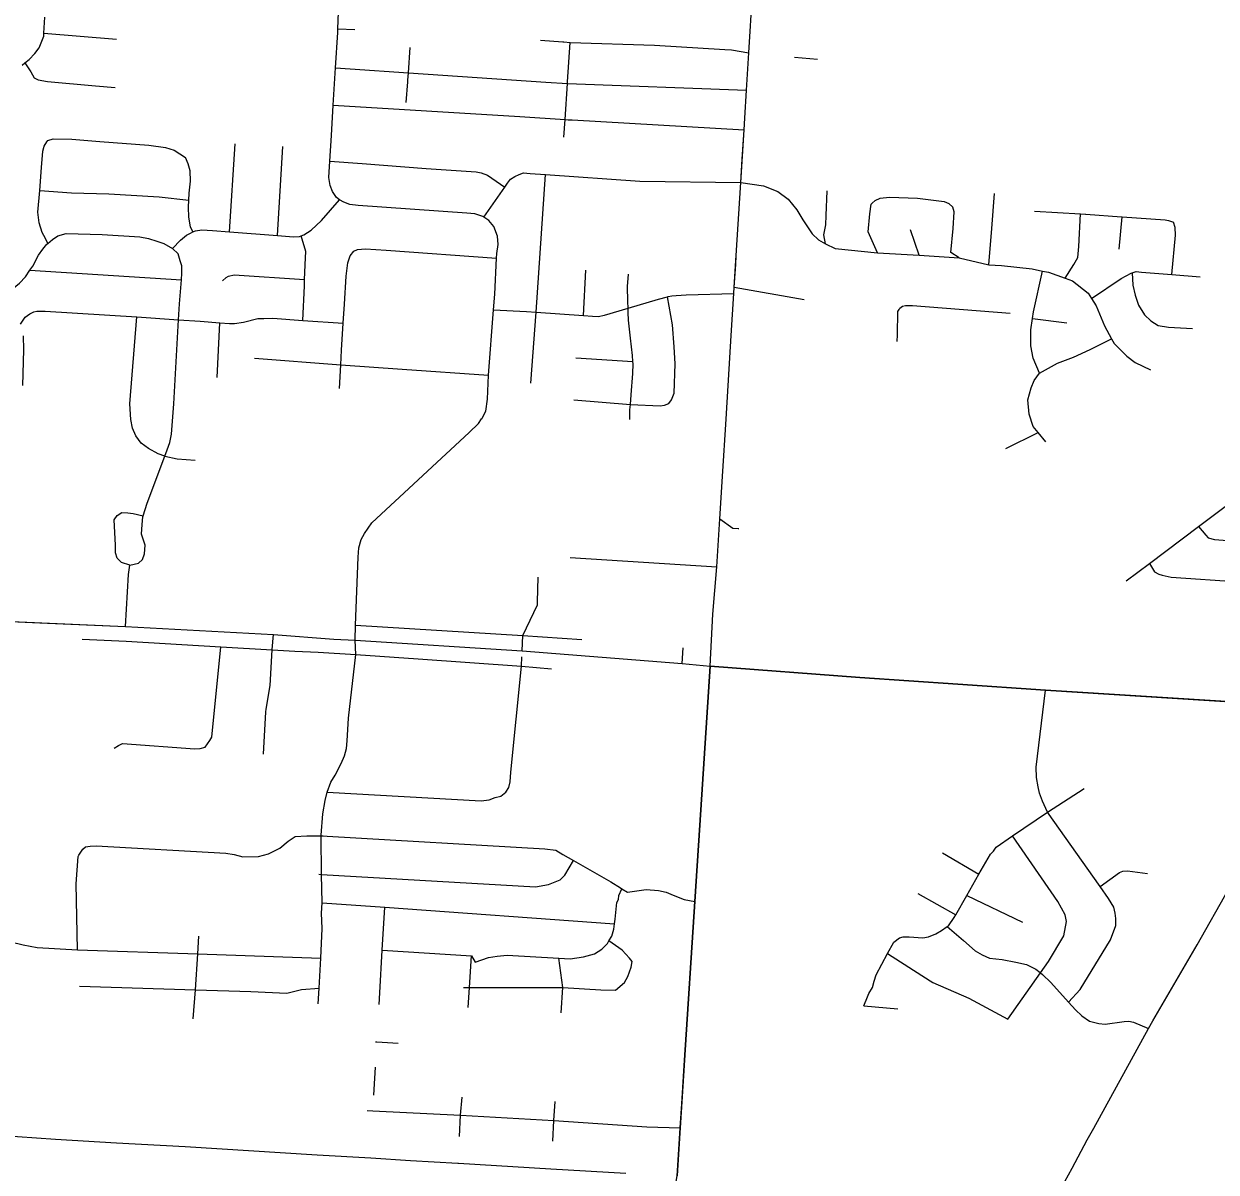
# Model space of a CAD drawing. Extents: x 1755200 to 1902939, y 644115 to 788070.
# Drawn here: x 1836918 to 1845211, y 746938 to 754928 of the extents above; entities that cross this region are included whole.
import ezdxf

# ---------------------------------------------------------------- set-up
doc = ezdxf.new("R2010")
doc.units = 0
for name, color, linetype in [('GM_X_City_Street', 7, 'Continuous'), ('GM_X_County_Road', 7, 'Continuous'), ('GM_X_State_Route', 7, 'Continuous'), ('GM_X_Township', 7, 'Continuous')]:
    doc.layers.add(name, color=color, linetype=linetype)

msp = doc.modelspace()

# ---------------------------------------------------------------- linework, layer by layer
at = {"layer": 'GM_X_City_Street'}
for points in [[(1841914.8, 753985.8), (1841927.6, 754191.3), (1841932.7, 754272.7), (1841944.7, 754466), (1841961, 754726.7), (1841986.8, 755140.9), (1842017.1, 755394.7), (1842045.2, 755840.5), (1842050.2, 755977.5), (1842081.5, 756565.5), (1842132.5, 757402.1), (1842142.4, 757708.5), (1842164.1, 757989.3), (1842251.3, 759382.7), (1842272.8, 759743.5)], [(1836905.5, 754640.3), (1836926.1, 754656.4), (1836956.2, 754679.8), (1836994.9, 754721.4), (1837025.6, 754761.1), (1837056.8, 754842.9), (1837058, 754863.4), (1837064.5, 754975.2)], [(1840105.1, 752183.4), (1840105.5, 752183.9), (1840130.1, 752233.8), (1840143.1, 752315.9), (1840148.9, 752484.5), (1840184.4, 752937.9), (1840193, 753047.9), (1840206.4, 753298.6), (1840208.1, 753330.7), (1840216.8, 753392.9), (1840213.4, 753451.1), (1840186, 753517.6), (1840152.4, 753560.1), (1840118.4, 753583.4), (1840110.5, 753588.7), (1840054.5, 753605.4), (1839998.4, 753612), (1839242.4, 753664.6), (1839184.3, 753671.3), (1839144.4, 753687.8), (1839112.4, 753704.2), (1839092.5, 753720.5), (1839064.9, 753762.9), (1839049.3, 753803.2), (1839039.8, 753859.5), (1839046.5, 753972.1), (1839057, 754152.4), (1839069.9, 754362.9), (1839085.7, 754621.8), (1839100.8, 754868.4), (1839101.6, 754892.5), (1839105.6, 755010.6)], [(1839101.6, 754892.5), (1839219.4, 754889.1)], [(1837058, 754863.4), (1837563, 754821)], [(1840511, 754814.5), (1840666.1, 754803.3)], [(1840666.1, 754803.3), (1840673.1, 754802.8), (1840717.8, 754799.5), (1841304, 754779.9), (1841792.9, 754750.1)], [(1840698.9, 754513.3), (1840699.7, 754524.9), (1840717.8, 754799.5)], [(1839588.6, 754536), (1839592.4, 754587.6), (1839605.4, 754764.4)], [(1841792.9, 754750.1), (1841839.4, 754747.3), (1841961, 754726.7)], [(1836926.1, 754656.4), (1836965.6, 754593.3), (1836991, 754552.8), (1837016.9, 754538.3), (1837083, 754527.3), (1837415.7, 754498.1), (1837554.1, 754485.9)], [(1839085.7, 754621.8), (1839187.1, 754615)], [(1842278.4, 754697.6), (1842437.1, 754683.1)], [(1839187.1, 754615), (1839188, 754614.9), (1839592.4, 754587.6), (1840548, 754523.1), (1840698.9, 754513.3), (1841944.7, 754466)], [(1839577.2, 754381.4), (1839587.8, 754525), (1839588.6, 754536)], [(1840674.3, 754140.4), (1840682.4, 754262.7), (1840698.9, 754513.3)], [(1839069.9, 754362.9), (1840366.8, 754284.3), (1840682.4, 754262.7), (1840704.1, 754261.3), (1840732.4, 754259.6)], [(1840732.4, 754259.6), (1841927.6, 754191.3)], [(1837077.9, 754108.2), (1837084, 754116.1), (1837122.3, 754127.8), (1837252.7, 754126.3), (1837447.2, 754110.1), (1837788, 754084.2), (1837904.2, 754066.9), (1837964.3, 754050.1), (1838042, 753999.1)], [(1837084.5, 753400.8), (1837068.7, 753435.9), (1837045, 753476.3), (1837023.7, 753542.8), (1837016.5, 753619.1), (1837028.9, 753769.8), (1837041.9, 753928), (1837049.1, 754042.3), (1837059.5, 754078.3), (1837077.9, 754108.2)], [(1838347.8, 753482), (1838388.2, 754093.6)], [(1838682.6, 753455.6), (1838719.1, 754073.9)], [(1838093.7, 753480.7), (1838076.9, 753515), (1838065.6, 753583.4), (1838062.4, 753653.7), (1838064.9, 753701.5), (1838067.4, 753750), (1838078.3, 753834.1), (1838075.1, 753906.4), (1838061.6, 753954.7), (1838042, 753999.1)], [(1839046.5, 753972.1), (1839271.6, 753957.3), (1839716.8, 753922.2), (1840063.7, 753898.3), (1840099.7, 753891.9), (1840141.7, 753875.4), (1840262.9, 753792.6)], [(1841869.1, 753252.9), (1841873.1, 753316.2), (1841904.7, 753824.2), (1841914.8, 753985.8)], [(1840118.4, 753583.4), (1840230.6, 753745.9), (1840262.9, 753792.6), (1840281.6, 753819.6), (1840303.9, 753847.5), (1840332.2, 753867.2), (1840362.5, 753880.9), (1840392.7, 753890.6), (1840438.8, 753888.1), (1840545.3, 753880.5), (1841202.8, 753833.4), (1841904.7, 753824.2)], [(1840481.4, 752922.2), (1840545.3, 753880.5)], [(1841904.7, 753824.2), (1842062.8, 753802.1), (1842161.9, 753760.7), (1842234.3, 753709), (1842295, 753633.5), (1842336.4, 753565.5), (1842401.5, 753467.9), (1842444.4, 753424.9), (1842494.7, 753396.9), (1842559.8, 753365.8), (1842854.1, 753336.2), (1843144, 753318.4), (1843422.1, 753300.7), (1843629.7, 753251.6), (1843717.9, 753247.2), (1843931.9, 753223.3), (1844003, 753208.5), (1844043.4, 753200.1), (1844159.7, 753158.6), (1844211.4, 753140.1), (1844320.1, 753054.7), (1844343.1, 753018.2), (1844376.2, 752965.6), (1844434.1, 752826.2), (1844483, 752737.1), (1844500.9, 752704.5), (1844589.3, 752615.9), (1844647.5, 752571.1), (1844753.7, 752519.9)], [(1837028.9, 753769.8), (1837248.7, 753753.1), (1837509.5, 753746.1), (1837858.4, 753724.2), (1838064.9, 753701.5)], [(1837952.9, 753365.9), (1838007.7, 753423.5), (1838048.2, 753457.2), (1838076.5, 753472.9), (1838093.7, 753480.7), (1838110.8, 753488.6), (1838157, 753496.1), (1838229.2, 753491.3), (1838347.8, 753482), (1838682.6, 753455.6), (1838794.6, 753446.9), (1838834.8, 753448.4), (1838845.9, 753452.7), (1838865, 753460.1), (1838915.5, 753491.7), (1838988.5, 753561.1), (1839112.4, 753704.2)], [(1842494.7, 753396.9), (1842481.6, 753460.8), (1842496.9, 753530.5), (1842497.9, 753594.8), (1842505.7, 753765.4)], [(1842838.3, 753699.9), (1842873.2, 753714.4), (1842937.9, 753723.5), (1843132.4, 753714.5), (1843318.3, 753691.9), (1843351.9, 753678.3), (1843378.8, 753652.9)], [(1843629.7, 753251.6), (1843651.3, 753503.7), (1843668.6, 753748.2)], [(1842854.1, 753336.2), (1842790.1, 753480.8), (1842801.9, 753607), (1842811, 753673), (1842817.3, 753680.7), (1842838.3, 753699.9)], [(1843422.1, 753300.7), (1843366.4, 753337.8), (1843382, 753504), (1843389.4, 753620.3), (1843378.8, 753652.9)], [(1843946.3, 753624.9), (1844267, 753606.1), (1844302.5, 753603.5), (1844303.7, 753603.4)], [(1844159.7, 753158.6), (1844220.7, 753254.3), (1844249.1, 753303.3), (1844256.6, 753379.4), (1844267, 753606.1)], [(1844303.7, 753603.4), (1844551.5, 753585), (1844557.4, 753584.6), (1844856, 753565), (1844879.9, 753559.9), (1844913.5, 753548.3)], [(1844535.1, 753360.5), (1844557.4, 753584.6)], [(1844902.6, 753183.6), (1844927.4, 753457.2), (1844924.9, 753511.1), (1844913.5, 753548.3)], [(1836770.1, 753042.7), (1836822, 753071.4), (1836886.7, 753124.8), (1836929.4, 753168.5), (1836960.7, 753213.9), (1836980.3, 753242.2), (1837019.3, 753318), (1837049.8, 753359.9), (1837078.3, 753395.7), (1837084.5, 753400.8), (1837116.8, 753427.4), (1837155.2, 753453), (1837213.5, 753470.4), (1837462.3, 753461.6), (1837725, 753446.7), (1837785.1, 753434), (1837843.1, 753417.3), (1837891.1, 753400.7), (1837952.9, 753365.9)], [(1843144, 753318.4), (1843084.2, 753495.5)], [(1838858.6, 752865.3), (1838869.2, 753104.8), (1838871, 753148.8), (1838877.3, 753299.4), (1838879.8, 753343.5), (1838845.9, 753452.7)], [(1837655.6, 751161.7), (1837716, 751175.2), (1837743.7, 751201.4), (1837758.1, 751240.3), (1837761.2, 751300.9), (1837736.9, 751377.3), (1837741.7, 751445.5), (1837746.3, 751497.6), (1837748.3, 751504.5), (1837775.4, 751593.6), (1837899.8, 751921.2), (1837915.8, 751963.4), (1837934.4, 752015.4), (1837945.1, 752073.5), (1837961.4, 752284), (1837994.7, 752869.8), (1838000.9, 752980), (1838013.6, 753146.1), (1838017.3, 753194.6), (1838015.8, 753244.8), (1838006.2, 753279), (1837990.6, 753327.3), (1837952.9, 753365.9)], [(1839112.4, 752391.6), (1839121.6, 752556), (1839127.3, 752658.4), (1839139.9, 752844.8), (1839148.8, 752977.3), (1839160.9, 753173.8), (1839171.9, 753266), (1839186.5, 753314), (1839213, 753345.9)], [(1839213, 753345.9), (1839239.1, 753357.6), (1839293.4, 753363), (1839437.8, 753353.4), (1840206.4, 753298.6)], [(1836960.7, 753213.9), (1838013.6, 753146.1)], [(1840811.3, 752898.4), (1840826.9, 753213.5)], [(1841690.7, 750460.1), (1841710, 750820.9), (1841738, 751149.5), (1841758.8, 751483.6), (1841779.6, 751816.6), (1841799.8, 752141.3), (1841819, 752449), (1841838.3, 752759.5), (1841856.6, 753052.4), (1841859.3, 753095.8), (1841869.1, 753252.9)], [(1843980.9, 752497.1), (1843937.5, 752601.6), (1843921.2, 752686.8), (1843922.4, 752799.4), (1843933.5, 752877.4), (1843940.3, 752925.3), (1844003, 753208.5)], [(1838299.7, 753141.3), (1838326, 753163), (1838342.2, 753172.9), (1838380.4, 753182.5), (1838871, 753148.8)], [(1841132.9, 752176.5), (1841133.6, 752242.7), (1841136.8, 752279.2), (1841142.7, 752347), (1841154.4, 752495.3), (1841155.1, 752563.6), (1841154.1, 752580), (1841151.7, 752619.8), (1841136.9, 752740.4), (1841124.2, 752867), (1841120.8, 752919.2), (1841120.3, 752949.9), (1841119.6, 752997.5), (1841116.7, 753101.9), (1841123.6, 753186.1)], [(1844343.1, 753018.2), (1844549.9, 753156.7), (1844619.9, 753193.8), (1844625.7, 753195.5), (1844654.5, 753204.2), (1844692.5, 753200.5), (1844902.6, 753183.6), (1845099, 753167.8)], [(1844625.7, 753195.5), (1844630.1, 753110.8), (1844647, 753039.7), (1844669.9, 752970.2), (1844713.1, 752903.9), (1844757.3, 752861.7), (1844808.1, 752829.2), (1844879.9, 752817.8), (1845046.3, 752808.2)], [(1840184.4, 752937.9), (1840414.5, 752927.1), (1840481.4, 752922.2), (1840811.3, 752898.4), (1840873.7, 752893.8), (1840911.8, 752891.4), (1840956, 752901), (1841120.3, 752949.9), (1841332.5, 753013.2), (1841395.5, 753029.6), (1841398.9, 753030.5), (1841425.1, 753036.2), (1841455.2, 753037.9), (1841525.5, 753043.1), (1841856.6, 753052.4)], [(1841859.3, 753095.8), (1842344.2, 753011)], [(1841136.8, 752279.2), (1841342.6, 752270.5), (1841374.8, 752274.2), (1841403, 752285.9), (1841423.3, 752311.7), (1841439.9, 752359.7), (1841448.1, 752562.3), (1841441.3, 752680.8), (1841428.9, 752833.5), (1841395.5, 753029.6)], [(1843011.4, 752950.3), (1843029.5, 752964.1), (1843049.5, 752967.9), (1843099.5, 752967.5), (1843776.8, 752914.7)], [(1836894.8, 752838.2), (1836928.3, 752887.6), (1836958.7, 752911.3), (1836986.9, 752925), (1837009.1, 752928.8), (1837067.3, 752930.2), (1837703.1, 752888.8), (1837994.7, 752869.8), (1838144.2, 752860), (1838280.5, 752849.1), (1838348.7, 752843.7), (1838382.8, 752843.3), (1838445.1, 752852.6), (1838545.7, 752877.6), (1838587.9, 752879.2), (1838650.1, 752880.4), (1838858.6, 752865.3), (1839139.9, 752844.8)], [(1837899.8, 751921.2), (1837853.3, 751936), (1837785.5, 751972.9), (1837733.7, 752009.6), (1837696.1, 752062.2), (1837674.6, 752114.6), (1837663.2, 752174.9), (1837656.3, 752283.4), (1837703.1, 752888.8)], [(1840445.3, 752429), (1840481.4, 752922.2)], [(1842994.4, 752763.4), (1842997.1, 752926.4), (1843005.3, 752940.4), (1843011.4, 752950.3)], [(1843933.5, 752877.4), (1844171.9, 752848.3)], [(1838262.4, 752467.3), (1838280.5, 752849.1)], [(1836910, 752412.2), (1836919, 752661.1), (1836916.4, 752757.4)], [(1842991.5, 752718.2), (1842994.4, 752763.4)], [(1844025.3, 752020.4), (1843972.4, 752084.8), (1843937.7, 752127), (1843909.5, 752212.8), (1843900, 752311.7), (1843923.9, 752395.1), (1843944.4, 752446.5), (1843980.9, 752497.1), (1844106.7, 752567.7), (1844219.1, 752608.8), (1844334.1, 752661.9), (1844483, 752737.1)], [(1838522.7, 752602.9), (1839121.6, 752556)], [(1839121.6, 752556), (1839549.3, 752525.3), (1840148.9, 752484.5)], [(1840758.2, 752604.1), (1841154.1, 752580)], [(1840743, 752313.3), (1841136.8, 752279.2)], [(1839221.8, 750639), (1839225.3, 750744.1), (1839244.3, 751218.1), (1839249, 751282.3), (1839263.7, 751340.3), (1839286.2, 751382.2), (1839337.2, 751455.9), (1840016.2, 752084.6), (1840079.1, 752148.1), (1840102.2, 752179.4), (1840105.1, 752183.4)], [(1843747.3, 751974.7), (1843972.4, 752084.8)], [(1837899.8, 751921.2), (1837985.4, 751902.4), (1838109.7, 751893)], [(1844585.7, 751051.8), (1844746.1, 751172.5), (1845088.6, 751430.2), (1845606.5, 751819.7), (1845661.3, 751858.6), (1845697.6, 751867.8), (1845736, 751889.1)], [(1837655.6, 751161.7), (1837598.1, 751180.8), (1837566.3, 751211.6), (1837556, 751247.5), (1837556, 751301.9), (1837545.3, 751477.8), (1837567.7, 751507.7), (1837600.1, 751527.3), (1837642.2, 751524.9), (1837678.2, 751520.5), (1837748.3, 751504.5)], [(1841758.8, 751483.6), (1841849.7, 751419.2), (1841887, 751416.4), (1841889.8, 751416.2)], [(1845088.6, 751430.2), (1845138.8, 751370.7), (1845154.3, 751352.3), (1845198.1, 751339.4), (1845561.3, 751313.6), (1846033.2, 751280), (1846368.9, 751256.1), (1846409.1, 751265.3), (1846441.6, 751286.6), (1846453.9, 751302.4), (1846504.1, 751405.6), (1846551.8, 751492.7)], [(1837625, 750735.7), (1837645.2, 751096.7), (1837655.6, 751161.7)], [(1840716.9, 751216.2), (1841738, 751149.5)], [(1844746.1, 751172.5), (1844781.2, 751115.8), (1844810.8, 751099.1), (1844834.7, 751092.6), (1844898.4, 751077.2), (1846323, 750980.5), (1846360.9, 750975.7), (1846390.7, 750965), (1846459.8, 750933.6)], [(1840490.5, 750907.6), (1840496, 751079.3)], [(1834458.7, 750906.1), (1834880.2, 750870.8), (1835770.6, 750815.1), (1836671.4, 750776.1), (1837029.3, 750760.9)], [(1840383.7, 750564.7), (1840389, 750672.5), (1840489.8, 750885.3), (1840490.5, 750907.6)], [(1837029.3, 750760.9), (1837625, 750735.7), (1838653.6, 750679.2), (1839074.1, 750646.4), (1839221.8, 750639), (1840383.7, 750564.7), (1841496.5, 750478.2), (1841690.7, 750460.1)], [(1839225.3, 750744.1), (1840389, 750672.5), (1840799.4, 750644.7)], [(1837324.2, 750646.4), (1837629.9, 750634.1), (1838288.4, 750593.1), (1838645.4, 750572.5), (1838803.3, 750564.3), (1838965.4, 750556.1), (1839225.9, 750540.8), (1839660.3, 750510.9), (1840380, 750459.4), (1840588.1, 750440.6)], [(1838645.6, 750575.1), (1838653.6, 750679.2)], [(1838965, 748110.6), (1838970.9, 748218.8), (1838984.5, 748426.8), (1838992.4, 748632.9), (1838987.1, 748740.8), (1838992.1, 748813.5), (1838989.3, 749010.4), (1838985.6, 749279.5), (1838985.5, 749283.5), (1838996.7, 749431.6), (1839012.6, 749523.5), (1839028.8, 749582.3), (1839053.4, 749652.9), (1839084.4, 749700.4), (1839124.1, 749781.7), (1839147.3, 749835.3), (1839162.4, 749887.1), (1839167.5, 749939.1), (1839174.9, 750097.4), (1839225.9, 750540.8), (1839221.8, 750639)], [(1838180.1, 749896.1), (1838211.1, 749941.5), (1838225.6, 749965.3), (1838288.4, 750593.1)], [(1838604.5, 750160), (1838632.2, 750324.4), (1838645.4, 750572.5), (1838645.6, 750575.1)], [(1841496.5, 750478.2), (1841504, 750585.9)], [(1840235.9, 749555.5), (1840270.5, 749582.8), (1840291.2, 749614.4), (1840300, 749654.3), (1840305.4, 749720.4), (1840380, 750459.4), (1840381.4, 750524.1)], [(1841493.5, 747413.7), (1841513.3, 747718.4), (1841584.9, 748822.8), (1841626.1, 749458.6), (1841690.7, 750460.1)], [(1841690.7, 750460.1), (1842732, 750381.4), (1843414.3, 750334.7), (1844024.8, 750293), (1846005.7, 750167.5)], [(1844183, 748121.9), (1844265.3, 748208.4), (1844476.7, 748554.7), (1844512.8, 748654.1), (1844511.9, 748704.2), (1844508.7, 748740.4), (1844499.6, 748782.7), (1844460.8, 748843.6), (1844403, 748925.5), (1844036.7, 749444.2), (1844003, 749520.9), (1843982.1, 749575.5), (1843973.1, 749619.8), (1843960.4, 749684.2), (1843957.9, 749756.4), (1844024.8, 750293)], [(1838585.3, 749847.4), (1838601.2, 750140.3), (1838604.5, 750160)], [(1837545.6, 749887.6), (1837576, 749907), (1837604.3, 749920.4), (1838107.8, 749883.6), (1838143.9, 749886.9), (1838180.1, 749896.1)], [(1839028.8, 749582.3), (1840099.1, 749522.3), (1840155.3, 749529.1), (1840195.7, 749546.3), (1840235.9, 749555.5)], [(1844036.7, 749444.2), (1844293, 749608.9)], [(1842760.5, 748096.4), (1842785.1, 748157.9), (1842794.9, 748182.4), (1842820.9, 748223.3), (1842831.8, 748267.2), (1842844.8, 748311), (1842925.7, 748458.7), (1842969.7, 748538.9), (1843008.3, 748568.1), (1843034.5, 748575.5), (1843074.5, 748576.7), (1843170.4, 748568.6), (1843210.6, 748575.8), (1843261, 748596.8), (1843299.5, 748620), (1843339.1, 748646.8), (1843348.2, 748653), (1843389.5, 748710.2), (1843399.6, 748727.9), (1843476.8, 748863.6), (1843560.6, 749010.7), (1843641, 749151.8), (1843661.4, 749171.5), (1843680, 749199.1), (1843794.5, 749277.8), (1844036.7, 749444.2)], [(1837328.6, 749184.7), (1837346.9, 749202.3), (1837379, 749205.6), (1837421.1, 749208.7), (1838322.5, 749157.4), (1838380.3, 749148.1), (1838442, 749132.8), (1838550.1, 749134.5), (1838618.6, 749153.1), (1838699.4, 749193.4), (1838756.5, 749242.3), (1838805.2, 749273.4), (1838887.4, 749279.6), (1838985.6, 749279.5), (1838989.4, 749279.4), (1838999.9, 749278.8), (1839028.4, 749277.2)], [(1839028.4, 749277.2), (1840542.3, 749188.1), (1840618.1, 749178.5), (1840667.5, 749149.4), (1840741.3, 749107), (1841001.6, 748957.8), (1841066.7, 748916.3), (1841077.2, 748910.2), (1841116.1, 748887.2), (1841247.2, 748905.7), (1841331.3, 748897.4), (1841384.3, 748885.9), (1841435.1, 748864.7), (1841509.8, 748835.4), (1841584.9, 748822.8)], [(1843762.7, 748002.8), (1843989.8, 748324.9), (1844045.3, 748403.6), (1844151.2, 748583.7), (1844169.3, 748683.5), (1844160.3, 748729.8), (1844110.2, 748821.1), (1843794.5, 749277.8)], [(1837290.9, 748485.2), (1837281.5, 748945.1), (1837295.5, 749135.2), (1837299.7, 749145.2), (1837310, 749157), (1837328.6, 749184.7)], [(1843307, 749161), (1843560.6, 749010.7)], [(1838968.8, 749011.6), (1838989.3, 749010.4), (1840476.6, 748922.9), (1840567, 748939.1), (1840647.7, 748971.4), (1840680.4, 749004.8), (1840741.3, 749107)], [(1835129.5, 749006.8), (1835161.4, 749004.4), (1835320.2, 748994), (1835456.5, 748981.9), (1835560.7, 748968.8), (1835707.5, 748892.5), (1835945, 748767.2), (1836080.1, 748722.2), (1836914.2, 748519), (1837011.2, 748502.5), (1837290.9, 748485.2)], [(1844403, 748925.5), (1844538.7, 749022.4), (1844560.9, 749031.9), (1844593, 749035.2), (1844732.6, 749016.2)], [(1839409.7, 748483.9), (1840031.5, 748442.6), (1840057.2, 748398.7), (1840150, 748432.8), (1840210.3, 748441.5), (1840280.4, 748448.1), (1840640, 748427.2), (1840718.1, 748422.7), (1840810.4, 748436.8), (1840886.9, 748457.2), (1840937.6, 748490.1), (1840976.5, 748529.4), (1840987, 748546.9), (1841007.6, 748580.9), (1841020.6, 748628.7), (1841025.7, 748666.2), (1841030.1, 748698.6), (1841042.6, 748814.6), (1841053, 748836.4), (1841055.6, 748864.4), (1841077.2, 748910.2)], [(1838992.1, 748813.5), (1839429.1, 748783.3), (1841025.7, 748666.2)], [(1843134.9, 748878.1), (1843399.6, 748727.9)], [(1843476.8, 748863.6), (1843862.7, 748676.9)], [(1839389.6, 748104.5), (1839393.5, 748187.3), (1839409.7, 748483.9), (1839429.1, 748783.3)], [(1843339.1, 748646.8), (1843454.1, 748550.5), (1843534.7, 748478.7), (1843582.1, 748449.6), (1843633.6, 748428.4), (1843721.5, 748418.5), (1843817.1, 748400.4), (1843890.8, 748382.8), (1843956.2, 748351.4), (1843986.2, 748327.8), (1843989.2, 748325.5)], [(1838095.2, 748005.7), (1838112.6, 748206.4), (1838128.2, 748456.6), (1838136, 748580.7)], [(1837290.9, 748485.2), (1838128.2, 748456.6), (1838984.5, 748426.8)], [(1839974.8, 748222.3), (1840017.9, 748222.4), (1840667.6, 748223.9), (1840931.1, 748206.9), (1841033.7, 748205.5), (1841094.8, 748258.3), (1841119.7, 748299.8), (1841143.1, 748365.5), (1841149.9, 748403.4), (1841130.4, 748427.9), (1841079.6, 748483.1), (1840987, 748546.9)], [(1840009.4, 748083.5), (1840017.9, 748222.4), (1840031.5, 748442.6)], [(1840656.2, 748047.8), (1840667.6, 748223.9), (1840640, 748427.2)], [(1842925.7, 748458.7), (1843222.1, 748268.9), (1843239.9, 748258.5), (1843491.6, 748148.9), (1843762.7, 748002.8)], [(1843989.2, 748325.5), (1843989.8, 748324.9), (1844003.4, 748314.3), (1844060.3, 748258.9), (1844183, 748121.9), (1844232.3, 748066.8), (1844275.4, 748025.8), (1844330.6, 747988.6), (1844394.3, 747973.2), (1844438.3, 747968.2), (1844570.7, 747987.4), (1844602.8, 747988.8), (1844636.7, 747982), (1844740.8, 747937.3)], [(1837304.3, 748233.3), (1838112.6, 748206.4), (1838496.3, 748194.6), (1838746.3, 748184.6), (1838848.4, 748209.3), (1838970.9, 748218.8)], [(1842760.5, 748096.4), (1842996.1, 748074.4)], [(1839364.4, 747844.8), (1839374, 747845), (1839521.7, 747836.5)], [(1839352.1, 747474.8), (1839354.4, 747513.8), (1839363.5, 747668.5)], [(1839949.1, 747187), (1839955.5, 747335.6), (1839965.5, 747459.9)], [(1840597.1, 747153), (1840605.2, 747298.8), (1840613.3, 747430.5)], [(1840797.7, 745888), (1840994.6, 746152.6), (1841299.2, 746562.5), (1841340.4, 746618.7), (1841439.6, 746774.1), (1841449.1, 746831.3), (1841461, 746912.4), (1841482.7, 747246.7), (1841493.5, 747413.7)], [(1839306.6, 747366.9), (1839345.8, 747365), (1839955.5, 747335.6), (1840605.2, 747298.8), (1841250.4, 747253.7), (1841482.7, 747246.7)]]:
    msp.add_lwpolyline(points, dxfattribs=at)
at = {"layer": 'GM_X_County_Road'}
msp.add_lwpolyline([(1836731.8, 747193.9), (1836873.4, 747186.7), (1837138.7, 747169), (1837563.5, 747142.4), (1838039.3, 747116.5), (1838958.6, 747059.2), (1839330.7, 747038.5), (1839607.8, 747019.5), (1839937, 747002), (1839940.8, 747001.7), (1840584.3, 746962.7), (1841105.6, 746930.6)], dxfattribs=at)
at = {"layer": 'GM_X_State_Route'}
for points in [[(1844359, 747245.1), (1844740.8, 747937.3), (1844770.8, 747991.8), (1845078.9, 748521.3), (1845298.1, 748910.2), (1845318.5, 748946.4)], [(1844208.1, 746966.6), (1844314.5, 747164.5), (1844359, 747245.1)], [(1844158.1, 746873.6), (1844208.1, 746966.6)]]:
    msp.add_lwpolyline(points, dxfattribs=at)
at = {"layer": 'GM_X_Township'}
for points in [[(1846056.5, 750164.2), (1844024.8, 750293), (1843414.3, 750334.7), (1842732.1, 750381.4), (1841690.7, 750460.1), (1841710, 750820.9), (1841738, 751149.5), (1841758.8, 751483.6), (1841779.5, 751816.6), (1841799.8, 752141.4), (1841819, 752449), (1841838.3, 752759.5), (1841856.6, 753052.4), (1841859.3, 753095.8), (1841873, 753316.2), (1841904.7, 753824.2), (1841927.6, 754191.3), (1841932.7, 754272.7), (1841944.7, 754466), (1841961, 754726.7), (1841986.8, 755140.9)], [(1836671.4, 750776.1), (1837625, 750735.7), (1838653.6, 750679.2), (1839074.1, 750646.4), (1839221.8, 750639), (1840383.6, 750564.7), (1841496.5, 750478.2), (1841690.7, 750460.1), (1841626.1, 749458.6), (1841584.9, 748822.8), (1841513.3, 747718.4), (1841482.7, 747246.7), (1841461, 746912.5)]]:
    msp.add_lwpolyline(points, dxfattribs=at)

doc.saveas('drawing.dxf')
